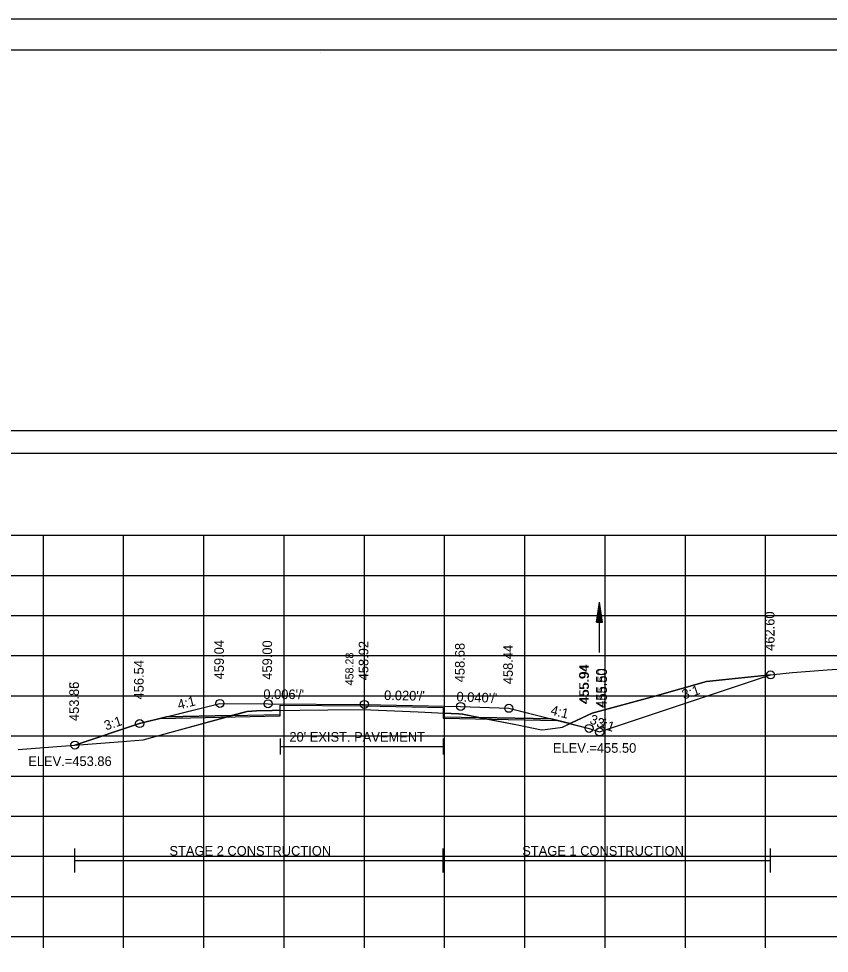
# Model space of a CAD drawing. Extents: x 1376273 to 1384221, y 378927 to 384592.
# Drawn here: x 1384014.8 to 1384115.8, y 381702.1 to 381818.5 of the extents above; entities that cross this region are included whole.
import ezdxf

# ---------------------------------------------------------------- set-up
doc = ezdxf.new("R2010")
doc.units = 0
for name, color, linetype in [('R_Alt Surface', 7, 'Continuous'), ('R_Axis', 7, 'Continuous'), ('R_Axis Annot', 7, 'Continuous'), ('R_Border', 7, 'Continuous'), ('R_Border Notes', 7, 'Continuous'), ('R_Contours', 7, 'Continuous'), ('R_Dimension', 7, 'Continuous'), ('R_Exist Surface', 7, 'Continuous'), ('R_Fin Surface', 7, 'Continuous'), ('R_Grid', 7, 'Continuous'), ('R_No Plot', 7, 'Continuous'), ('R_Water', 7, 'Continuous'), ('R_Xsect Elev', 7, 'Continuous'), ('R_Xsect Slope', 7, 'Continuous')]:
    doc.layers.add(name, color=color, linetype=linetype)

msp = doc.modelspace()

# ---------------------------------------------------------------- linework, layer by layer
at = {"layer": 'R_Alt Surface'}
for points in [[(1384033.25, 381731.56), (1384047.41, 381731.84), (1384047.42, 381733.01), (1384057.91, 381732.94), (1384067.72, 381732.74), (1384067.73, 381731.57), (1384081.18, 381731.31)], [(1384047.42, 381728.85), (1384047.42, 381726.85)], [(1384067.72, 381728.85), (1384067.72, 381726.85)], [(1384047.42, 381727.85), (1384067.72, 381727.85)]]:
    msp.add_lwpolyline(points, dxfattribs=at)
at = {"layer": 'R_Axis'}
for p, q in [((1383907.91, 381704.18), (1384207.91, 381704.18)), ((1384017.91, 381702.78), (1384017.91, 381704.18)), ((1384027.91, 381702.78), (1384027.91, 381704.18)), ((1384037.91, 381702.78), (1384037.91, 381704.18)), ((1384047.91, 381702.78), (1384047.91, 381704.18)), ((1384057.91, 381702.78), (1384057.91, 381704.18)), ((1384067.91, 381702.78), (1384067.91, 381704.18)), ((1384077.91, 381702.78), (1384077.91, 381704.18)), ((1384087.91, 381702.78), (1384087.91, 381704.18)), ((1384097.91, 381702.78), (1384097.91, 381704.18)), ((1384107.91, 381702.78), (1384107.91, 381704.18))]:
    msp.add_line(p, q, dxfattribs=at)
at = {"layer": 'R_Axis Annot'}
msp.add_lwpolyline([(1383907.13, 381764.39), (1384208.93, 381764.39), (1384208.93, 381767.2), (1383907.13, 381767.2)], close=True, dxfattribs=at)
at = {"layer": 'R_Border'}
for p, q in [((1383899.91, 381814.64), (1384216.09, 381814.64)), ((1384052.43, 381814.38), (1384052.43, 381814.38)), ((1384052.43, 381814.38), (1384052.43, 381814.38))]:
    msp.add_line(p, q, dxfattribs=at)
at = {"layer": 'R_Contours'}
for p, q in [((1384047.41, 381731.84), (1384047.42, 381732.36)), ((1384041.37, 381731.72), (1384033.25, 381731.56)), ((1384041.37, 381731.72), (1384047.41, 381731.84)), ((1384067.73, 381732.03), (1384067.73, 381731.57)), ((1384067.73, 381731.57), (1384072.18, 381731.49)), ((1384081.18, 381731.31), (1384072.18, 381731.49)), ((1384083.52, 381730.72), (1384081.18, 381731.31)), ((1384083.52, 381730.72), (1384085.91, 381730.12))]:
    msp.add_line(p, q, dxfattribs=at)
for points in [[(1384108.52, 381736.78), (1384100.53, 381735.95), (1384094.11, 381734.13), (1384086.31, 381732.03), (1384083.72, 381730.82), (1384083.52, 381730.72)], [(1384085.91, 381730.12), (1384087.23, 381729.68), (1384108.52, 381736.78)], [(1384047.42, 381732.36), (1384046.42, 381732.35), (1384044.45, 381732.29), (1384043.29, 381732.24), (1384041.37, 381731.72)], [(1384021.84, 381728.03), (1384027.22, 381728.44), (1384030.36, 381728.7), (1384034.14, 381729.73), (1384041.37, 381731.72)], [(1384033.25, 381731.56), (1384029.91, 381730.72), (1384021.84, 381728.03)], [(1384072.18, 381731.49), (1384070.14, 381731.89), (1384069.66, 381731.92), (1384068.72, 381731.98), (1384067.73, 381732.03)], [(1384072.18, 381731.49), (1384076.98, 381730.54), (1384079.99, 381729.93), (1384080.46, 381729.97), (1384082.59, 381730.25), (1384083.52, 381730.72)]]:
    msp.add_lwpolyline(points, dxfattribs=at)
at = {"layer": 'R_Dimension'}
for p, q in [((1384021.84, 381712.16), (1384021.84, 381715.16)), ((1384067.72, 381712.16), (1384067.72, 381715.16)), ((1384108.52, 381712.16), (1384108.52, 381715.16)), ((1384021.84, 381713.66), (1384108.52, 381713.66))]:
    msp.add_line(p, q, dxfattribs=at)
at = {"layer": 'R_Exist Surface'}
msp.add_lwpolyline([(1384014.78, 381727.49), (1384027.22, 381728.44), (1384030.36, 381728.7), (1384034.14, 381729.73), (1384043.29, 381732.24), (1384044.45, 381732.29), (1384046.42, 381732.35), (1384053.34, 381732.42), (1384057.72, 381732.47), (1384064.63, 381732.16), (1384068.72, 381731.98), (1384069.66, 381731.92), (1384070.14, 381731.89), (1384076.98, 381730.54), (1384079.99, 381729.93), (1384080.46, 381729.97), (1384082.59, 381730.25), (1384083.72, 381730.82), (1384086.31, 381732.03), (1384094.11, 381734.13), (1384100.53, 381735.95), (1384111.26, 381737.07), (1384115.58, 381737.43), (1384121.23, 381737.8)], dxfattribs=at)
at = {"layer": 'R_Fin Surface'}
msp.add_lwpolyline([(1384021.84, 381728.03), (1384029.91, 381730.72), (1384033.25, 381731.56), (1384039.91, 381733.22), (1384045.91, 381733.18), (1384057.91, 381733.1), (1384069.91, 381732.86), (1384075.91, 381732.62), (1384081.18, 381731.31), (1384085.91, 381730.12), (1384087.23, 381729.68), (1384108.52, 381736.78)], dxfattribs=at)
at = {"layer": 'R_Grid'}
for p, q in [((1383907.91, 381754.18), (1384207.91, 381754.18)), ((1384017.91, 381704.18), (1384017.91, 381754.18)), ((1384027.91, 381704.18), (1384027.91, 381754.18)), ((1384037.91, 381704.18), (1384037.91, 381754.18)), ((1384047.91, 381704.18), (1384047.91, 381754.18)), ((1384057.91, 381704.18), (1384057.91, 381754.18)), ((1384067.91, 381704.18), (1384067.91, 381754.18)), ((1384077.91, 381704.18), (1384077.91, 381754.18)), ((1384087.91, 381704.18), (1384087.91, 381754.18)), ((1384097.91, 381704.18), (1384097.91, 381754.18)), ((1384107.91, 381704.18), (1384107.91, 381754.18)), ((1383907.91, 381749.18), (1384207.91, 381749.18)), ((1383907.91, 381744.18), (1384207.91, 381744.18)), ((1383907.91, 381739.18), (1384207.91, 381739.18)), ((1383907.91, 381734.18), (1384207.91, 381734.18)), ((1383907.91, 381729.18), (1384207.91, 381729.18)), ((1383907.91, 381724.18), (1384207.91, 381724.18)), ((1383907.91, 381719.18), (1384207.91, 381719.18)), ((1383907.91, 381714.18), (1384207.91, 381714.18)), ((1383907.91, 381709.18), (1384207.91, 381709.18)), ((1383907.91, 381704.18), (1384207.91, 381704.18))]:
    msp.add_line(p, q, dxfattribs=at)
at = {"layer": 'R_No Plot'}
msp.add_line((1383887.51, 381818.54), (1384220.84, 381818.54), dxfattribs=at)
for points in [[(1383887.5, 381818.54), (1384220.84, 381818.54), (1384220.84, 381605.2), (1383887.5, 381605.2)], [(1384133.83, 381814.64), (1384133.83, 381804.76), (1384169.56, 381804.76), (1384169.56, 381801.84), (1384192.76, 381801.84), (1384192.76, 381777.51), (1384216.09, 381777.51), (1384216.09, 381609.18), (1383899.91, 381609.18), (1383899.91, 381814.64)]]:
    msp.add_lwpolyline(points, close=True, dxfattribs=at)
for points in [[(1384021.84, 381728.03), (1384029.91, 381730.72), (1384033.39, 381731.59), (1384039.91, 381733.22), (1384045.91, 381733.18), (1384057.91, 381733.1), (1384069.91, 381732.86), (1384075.91, 381732.62), (1384081.15, 381731.31), (1384085.91, 381730.12), (1384087.23, 381729.68), (1384108.52, 381736.78)], [(1384032.52, 381731.37), (1384047.41, 381731.67), (1384047.42, 381733.01), (1384057.91, 381732.94), (1384067.72, 381732.74), (1384067.73, 381731.41), (1384081.91, 381731.12)]]:
    msp.add_lwpolyline(points, dxfattribs=at)
for centre in [(1384108.52, 381736.78), (1384039.91, 381733.22), (1384045.91, 381733.18), (1384057.91, 381733.1), (1384069.91, 381732.86), (1384075.91, 381732.62), (1384029.91, 381730.72), (1384085.91, 381730.12), (1384087.23, 381729.68), (1384087.23, 381729.68), (1384021.84, 381728.03)]:
    msp.add_circle(centre, 0.5, dxfattribs=at)
at = {"layer": 'R_Water'}
for p, q in [((1384086.83, 381743.34), (1384087.2, 381745.84)), ((1384086.89, 381743.34), (1384087.2, 381745.42)), ((1384086.95, 381743.34), (1384087.2, 381744.99)), ((1384087.2, 381739.59), (1384087.2, 381745.84)), ((1384087.58, 381743.34), (1384087.2, 381745.84)), ((1384087.52, 381743.34), (1384087.2, 381745.42)), ((1384087.45, 381743.34), (1384087.2, 381744.99)), ((1384087.02, 381743.34), (1384087.2, 381744.57)), ((1384087.08, 381743.34), (1384087.2, 381744.15)), ((1384087.39, 381743.34), (1384087.2, 381744.57)), ((1384087.33, 381743.34), (1384087.2, 381744.15)), ((1384086.83, 381743.34), (1384087.58, 381743.34)), ((1384087.14, 381743.34), (1384087.2, 381743.73)), ((1384087.26, 381743.34), (1384087.2, 381743.73))]:
    msp.add_line(p, q, dxfattribs=at)

# ---------------------------------------------------------------- texts
at = {"layer": 'R_Alt Surface'}
msp.add_text("20' EXIST. PAVEMENT", height=1.2, dxfattribs=at).set_placement((1384048.57, 381728.46))
at = {"layer": 'R_Border Notes'}
for s, p in [('ELEV.=455.50', (1384081.4, 381727.08)), ('ELEV.=453.86', (1384016.03, 381725.43))]:
    msp.add_text(s, height=1.2, dxfattribs=at).set_placement(p)
at = {"layer": 'R_Dimension'}
for s, p in [('STAGE 2 CONSTRUCTION', (1384033.62, 381714.26)), ('STAGE 1 CONSTRUCTION', (1384077.58, 381714.26))]:
    msp.add_text(s, height=1.2, dxfattribs=at).set_placement(p)
at = {"layer": 'R_No Plot'}
for s, rotation, p in [('462.60', 90, (1384109.02, 381739.78)), ('459.04', 90, (1384040.41, 381736.22)), ('459.00', 90, (1384046.41, 381736.18)), ('458.92', 90, (1384058.41, 381736.1)), ('458.68', 90, (1384070.41, 381735.86)), ('458.44', 90, (1384076.41, 381735.62)), ('456.54', 90, (1384030.41, 381733.72)), ('455.94', 90, (1384085.88, 381733.12)), ('455.50', 90, (1384088.15, 381732.68)), ('453.86', 90, (1384022.34, 381731.03)), ("0.006'/'", 359.6314, (1384045.32, 381733.79)), ("0.020'/'", 358.8542, (1384060.36, 381733.66)), ("0.040'/'", 357.7094, (1384069.37, 381733.49)), ('3:1', 18.4349, (1384097.71, 381733.71)), ('4:1', 14.0362, (1384034.79, 381732.46)), ('4:1', 345.9638, (1384081.03, 381731.86)), ('3:1', 18.4349, (1384025.71, 381729.85)), ('3:1', 341.5651, (1384085.9, 381730.76))]:
    msp.add_text(s, height=1.2, rotation=rotation, dxfattribs=at).set_placement(p)
at = {"layer": 'R_Xsect Elev'}
for s, height, p in [('462.60', 1.2, (1384109.02, 381739.78)), ('459.04', 1.2, (1384040.41, 381736.22)), ('459.00', 1.2, (1384046.41, 381736.18)), ('458.92', 1.2, (1384058.41, 381736.1)), ('458.68', 1.2, (1384070.41, 381735.86)), ('458.44', 1.2, (1384076.41, 381735.62)), ('458.28', 1, (1384056.55, 381735.47)), ('456.54', 1.2, (1384030.41, 381733.72)), ('455.94', 1.2, (1384085.88, 381733.21)), ('455.50', 1.2, (1384087.97, 381732.68)), ('453.85', 1.2, (1384022.34, 381731.03))]:
    msp.add_text(s, height=height, rotation=90, dxfattribs=at).set_placement(p)
at = {"layer": 'R_Xsect Slope'}
for s, rotation, p in [("0.006'/'", 359.6314, (1384045.32, 381733.79)), ("0.020'/'", 358.8542, (1384060.36, 381733.66)), ("0.040'/'", 357.7094, (1384069.37, 381733.49)), ('3:1', 18.4349, (1384097.71, 381733.71)), ('4:1', 14.0362, (1384034.79, 381732.46)), ('4:1', 345.9638, (1384081.03, 381731.86)), ('3:1', 18.4349, (1384025.71, 381729.85)), ('3:1', 341.5651, (1384086.73, 381730.38))]:
    msp.add_text(s, height=1.2, rotation=rotation, dxfattribs=at).set_placement(p)

doc.saveas('drawing.dxf')
